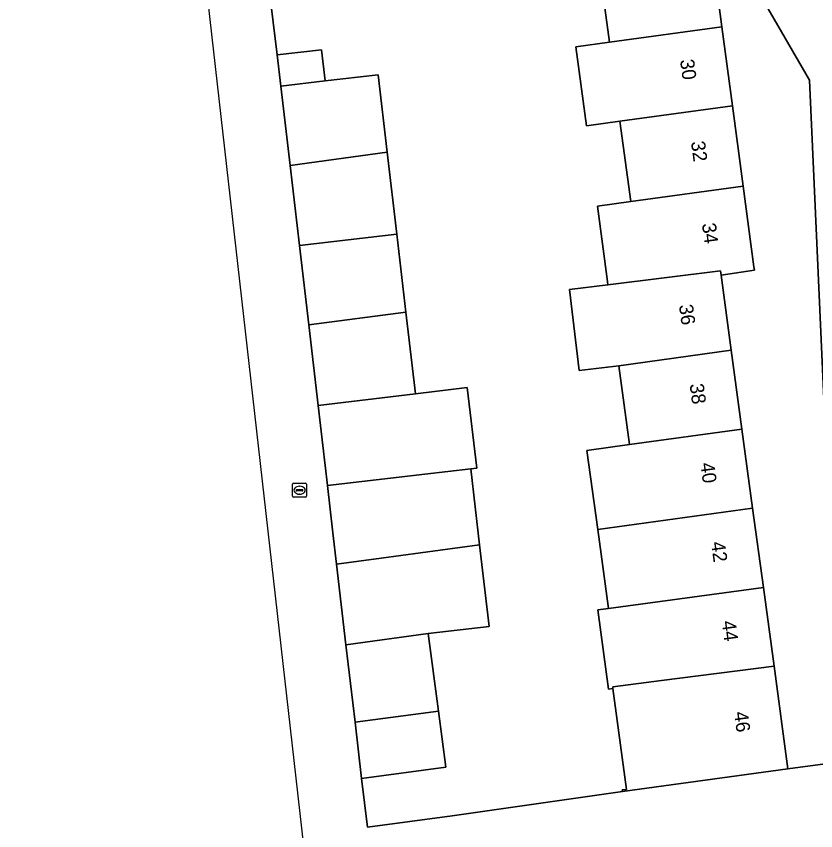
# Model space of a CAD drawing. Extents: x 163426 to 164192, y 380329 to 381641.
# Drawn here: x 163529.1 to 163586.2, y 381135.4 to 381193.6 of the extents above; entities that cross this region are included whole.
import ezdxf

# ---------------------------------------------------------------- set-up
doc = ezdxf.new("R2010")
doc.units = 0
for name, color, linetype in [('IMGEO_Erf', 7, 'Continuous'), ('IMGEO_Kolk', 7, 'Continuous'), ('IMGEO_Pand', 7, 'Continuous'), ('IMGEO_Pand_nummerreeks', 7, 'Continuous'), ('IMGEO_Rijbaan_lokaal_open', 7, 'Continuous'), ('IMGEO_Voetpad_open', 7, 'Continuous')]:
    doc.layers.add(name, color=color, linetype=linetype)

msp = doc.modelspace()

# ---------------------------------------------------------------- linework, layer by layer
at = {"layer": 'IMGEO_Erf'}
msp.add_lwpolyline([(163585.775, 381189.046), (163578.297, 381201.975), (163576.432, 381215.809), (163574.018, 381215.484), (163574.833, 381209.492), (163575.602, 381203.843), (163576.319, 381198.571), (163578.704, 381198.889), (163578.754, 381198.513), (163579.508, 381192.858), (163580.26, 381187.221), (163581.028, 381181.457), (163581.796, 381175.694), (163581.828, 381175.457), (163579.454, 381175.113), (163580.181, 381169.734), (163580.944, 381164.087), (163581.707, 381158.441), (163582.472, 381152.784), (163583.233, 381147.147), (163584.225, 381139.808), (163587.952, 381140.312)], close=True, dxfattribs=at)
msp.add_lwpolyline([(163547.288, 381194.362), (163547.719, 381190.851), (163550.901, 381191.222), (163551.161, 381188.992), (163554.942, 381189.434), (163555.588, 381183.894), (163556.272, 381178.034), (163556.923, 381172.46), (163557.603, 381166.627), (163561.298, 381167.074), (163561.996, 381161.304), (163561.558, 381161.253), (163562.19, 381155.827), (163562.869, 381149.996), (163558.509, 381149.487), (163559.247, 381143.933), (163559.779, 381139.929), (163553.762, 381139.116), (163554.169, 381135.645), (163560.241, 381136.452), (163572.393, 381138.209), (163572.377, 381138.328), (163572.696, 381138.351), (163571.722, 381145.558), (163571.406, 381145.515), (163570.64, 381151.188), (163571.393, 381151.29), (163570.632, 381156.917), (163569.861, 381162.577), (163572.906, 381162.992), (163572.144, 381168.634), (163569.315, 381168.29), (163568.609, 381174.089), (163571.362, 381174.424), (163571.33, 381174.661), (163570.607, 381180.042), (163572.997, 381180.362), (163572.224, 381186.113), (163569.835, 381185.784), (163569.077, 381191.426), (163571.466, 381191.754), (163570.732, 381197.214)], dxfattribs=at)
at = {"layer": 'IMGEO_Kolk'}
for p, q in [((163548.826, 381159.306), (163548.826, 381160.158)), ((163548.901, 381160.232), (163549.753, 381160.232)), ((163549.314, 381160.012), (163549.339, 381160.012)), ((163549.827, 381160.158), (163549.827, 381159.306)), ((163549.753, 381159.232), (163548.901, 381159.232)), ((163549.085, 381159.726), (163549.085, 381159.738)), ((163549.523, 381159.689), (163549.125, 381159.689)), ((163549.128, 381159.775), (163549.526, 381159.775)), ((163549.337, 381159.452), (163549.312, 381159.452)), ((163549.569, 381159.738), (163549.569, 381159.726))]:
    msp.add_line(p, q, dxfattribs=at)
for points in [[(163548.826, 381159.306), (163548.826, 381160.158)], [(163548.901, 381160.232), (163549.753, 381160.232)], [(163549.827, 381160.158), (163549.827, 381159.306)], [(163549.753, 381159.232), (163548.901, 381159.232)]]:
    msp.add_lwpolyline(points, dxfattribs=at)
for centre, radius, start, end in [((163548.903, 381160.156), 0.0765, 91.55205, 178.44795), ((163548.903, 381160.156), 0.0765, 91.55205, 178.44795), ((163549.751, 381160.156), 0.0765, 1.55205, 88.44795), ((163549.751, 381160.156), 0.0765, 1.55205, 88.44795), ((163548.903, 381159.308), 0.0765, 181.55205, 268.44795), ((163548.903, 381159.308), 0.0765, 181.55205, 268.44795), ((163549.125, 381159.735), 0.0403, 85.87752, 175.75265), ((163549.122, 381159.725), 0.0366, 178.93798, 274.71019), ((163549.526, 381159.732), 0.043, 264.86636, 352.45326), ((163549.53, 381159.737), 0.0386, 1.73085, 96.63898), ((163549.751, 381159.308), 0.0765, 271.55205, 358.44795), ((163549.751, 381159.308), 0.0765, 271.55205, 358.44795)]:
    msp.add_arc(centre, radius, start, end, dxfattribs=at)
for centre, major_axis, ratio, start_param, end_param in [((163549.313, 381159.732), (-0.387, 0.002), 0.722429, 4.712389, 7.853982), ((163549.338, 381159.732), (-0.39, 0.002), 0.717154, 1.570796, 4.712389)]:
    msp.add_ellipse(centre, major_axis=major_axis, ratio=ratio, start_param=start_param, end_param=end_param, dxfattribs=at)
at = {"layer": 'IMGEO_Pand'}
for points in [[(163578.754, 381198.513), (163578.704, 381198.889), (163576.319, 381198.571), (163576.371, 381198.188), (163570.705, 381197.415), (163570.732, 381197.214), (163571.466, 381191.754), (163579.508, 381192.858)], [(163580.26, 381187.221), (163579.508, 381192.858), (163571.466, 381191.754), (163569.077, 381191.426), (163569.835, 381185.784), (163572.224, 381186.113)], [(163547.98, 381188.621), (163551.161, 381188.992), (163550.901, 381191.222), (163547.719, 381190.851)], [(163547.98, 381188.621), (163548.644, 381182.947), (163555.588, 381183.894), (163554.942, 381189.434), (163551.161, 381188.992)], [(163580.26, 381187.221), (163572.224, 381186.113), (163572.997, 381180.362), (163581.028, 381181.457)], [(163556.272, 381178.034), (163555.588, 381183.894), (163548.644, 381182.947), (163549.314, 381177.223)], [(163581.028, 381181.457), (163572.997, 381180.362), (163570.607, 381180.042), (163571.33, 381174.661), (163571.362, 381174.424), (163579.415, 381175.404), (163579.454, 381175.113), (163581.828, 381175.457), (163581.796, 381175.694)], [(163556.923, 381172.46), (163556.272, 381178.034), (163549.314, 381177.223), (163549.978, 381171.548)], [(163579.454, 381175.113), (163579.415, 381175.404), (163571.362, 381174.424), (163568.609, 381174.089), (163569.315, 381168.29), (163572.144, 381168.634), (163580.181, 381169.734)], [(163550.653, 381165.786), (163557.603, 381166.627), (163556.923, 381172.46), (163549.978, 381171.548)], [(163580.181, 381169.734), (163572.144, 381168.634), (163572.906, 381162.992), (163580.944, 381164.087)], [(163557.603, 381166.627), (163550.653, 381165.786), (163551.323, 381160.06), (163558.275, 381160.87), (163561.558, 381161.253), (163561.996, 381161.304), (163561.298, 381167.074)], [(163580.944, 381164.087), (163572.906, 381162.992), (163569.861, 381162.577), (163570.632, 381156.917), (163581.707, 381158.441)], [(163561.558, 381161.253), (163558.275, 381160.87), (163551.323, 381160.06), (163551.703, 381156.678), (163551.965, 381154.445), (163555.153, 381154.876), (163562.19, 381155.827)], [(163581.707, 381158.441), (163570.632, 381156.917), (163571.393, 381151.29), (163582.472, 381152.784)], [(163552.64, 381148.689), (163558.509, 381149.487), (163562.869, 381149.996), (163562.19, 381155.827), (163555.153, 381154.876), (163551.965, 381154.445)], [(163582.472, 381152.784), (163571.393, 381151.29), (163570.64, 381151.188), (163571.406, 381145.515), (163571.722, 381145.558), (163571.706, 381145.675), (163575.181, 381146.144), (163583.233, 381147.147)], [(163552.64, 381148.689), (163553.29, 381143.146), (163559.247, 381143.933), (163558.509, 381149.487)], [(163583.233, 381147.147), (163575.181, 381146.144), (163571.706, 381145.675), (163571.722, 381145.558), (163572.696, 381138.351), (163572.377, 381138.328), (163572.393, 381138.209), (163584.225, 381139.808)], [(163559.247, 381143.933), (163553.29, 381143.146), (163553.762, 381139.116), (163559.779, 381139.929)]]:
    msp.add_lwpolyline(points, close=True, dxfattribs=at)
at = {"layer": 'IMGEO_Rijbaan_lokaal_open'}
for points in [[(163529.08, 381315.546), (163549.87, 381132.002)], [(163587.952, 381140.312), (163584.225, 381139.808), (163572.393, 381138.209), (163560.241, 381136.452), (163554.169, 381135.645), (163553.762, 381139.116), (163553.29, 381143.146), (163552.64, 381148.689), (163551.965, 381154.445), (163551.703, 381156.678), (163551.323, 381160.06), (163550.653, 381165.786), (163549.978, 381171.548), (163549.314, 381177.223), (163548.644, 381182.947), (163547.98, 381188.621), (163547.719, 381190.851), (163547.288, 381194.362)]]:
    msp.add_lwpolyline(points, dxfattribs=at)
at = {"layer": 'IMGEO_Voetpad_open'}
msp.add_lwpolyline([(163578.297, 381201.975), (163585.775, 381189.046), (163587.952, 381140.312)], dxfattribs=at)

# ---------------------------------------------------------------- texts
at = {"layer": 'IMGEO_Pand_nummerreeks'}
for s, rotation, p in [('30', 277.594, (163576.515, 381190.485)), ('32', 277.594, (163577.295, 381184.633)), ('34', 277.59148, (163578.077, 381178.772)), ('36', 277.69461, (163576.436, 381172.958)), ('38', 277.69623, (163577.199, 381167.303)), ('40', 277.69461, (163577.963, 381161.652)), ('42', 277.69461, (163578.726, 381156.007)), ('44', 277.69461, (163579.491, 381150.353)), ('46', 277.69461, (163580.368, 381143.857))]:
    msp.add_text(s, height=1, rotation=rotation, dxfattribs=at).set_placement(p)

doc.saveas('drawing.dxf')
